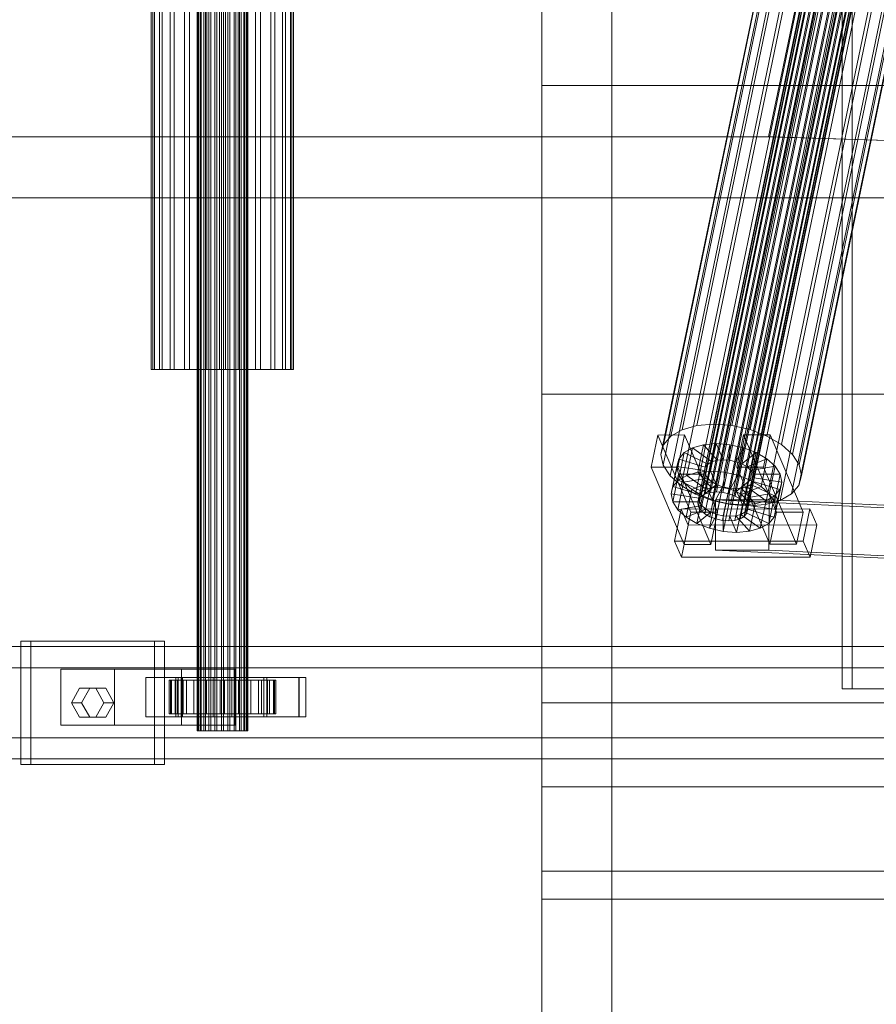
# Model space of a CAD drawing. Header units: millimetres. Extents: x -2233 to 61924, y -68080 to 6847.
# Tile 539 of 656: x 23564 to 23869, y -18538 to -18186. Entities that reach past the tile are written whole.
import ezdxf

# ---------------------------------------------------------------- set-up
doc = ezdxf.new("R2010")
doc.units = ezdxf.units.MM
for name, color, linetype, lineweight in [('COTAS_O', 1, 'Continuous', 0), ('superior_briquetadora', 7, 'Continuous', 0), ('superior_C02', 7, 'Continuous', 0)]:
    doc.layers.add(name, color=color, linetype=linetype, lineweight=lineweight)
doc.dimstyles.new('R19_100', dxfattribs={"dimtxt": 250, "dimasz": 150, "dimexe": 150, "dimexo": 80, "dimgap": 100, "dimtad": 1, "dimtih": 1, "dimtoh": 1, "dimdsep": 46, "dimcen": 0.09, "dimadec": 0, "dimazin": 0, "dimtfac": 1, "dimtdec": 4, "dimtofl": 0, "dimtmove": 0, "dimatfit": 3, "dimfxl": 1, "dimtolj": 1, "dimtzin": 0, "dimarcsym": 0})

# ---------------------------------------------------------------- blocks, each defined once
blk = doc.blocks.new('DIM_R27_43')
at = {"layer": 'COTAS_O'}
for p, q in [((23050.07, -17510), (23005.07, -17660)), ((23750.07, -17510), (23050.07, -17510)), ((23050.07, -19480), (23050.07, -17510)), ((23050.07, -17510), (23095.07, -17660)), ((23050.07, -19480), (23005.07, -19330)), ((23050.07, -19480), (23095.07, -19330)), ((23750.07, -19480), (23050.07, -19480))]:
    blk.add_line(p, q, dxfattribs=at)
blk.add_text('1970 O', height=250, rotation=90, dxfattribs=at).set_placement((22950.07, -18495))

msp = doc.modelspace()

# ---------------------------------------------------------------- linework, layer by layer
at = {"layer": 'superior_briquetadora'}
for p, q in [((23750.067, -18490), (23750.067, -17510)), ((23750.067, -19330), (23750.067, -17660)), ((23775.067, -18720.639), (23775.067, -17660)), ((23775.067, -18674.804), (23775.067, -17660)), ((23750.067, -18210), (23750.067, -17790)), ((23750.067, -18430), (23750.067, -18210)), ((23750.067, -18210), (23900.067, -18210)), ((23750.067, -18210), (24150.067, -18210)), ((23750.067, -18430), (23750.067, -18320)), ((23750.067, -18320), (25950.067, -18320)), ((23750.067, -18460), (23750.067, -18430)), ((23750.067, -18430), (23900.067, -18430)), ((23750.067, -18430), (25950.067, -18430)), ((23750.067, -19480), (23750.067, -18460)), ((23750.067, -18460), (23900.067, -18460)), ((23750.067, -18460), (25950.067, -18460)), ((23750.067, -18490), (23900.067, -18490)), ((23750.067, -19480), (23750.067, -18500)), ((23750.067, -18500), (23900.067, -18500))]:
    msp.add_line(p, q, dxfattribs=at)
at = {"layer": 'superior_C02'}
for p, q in [((23627.272, -18440), (23627.272, -17560)), ((23627.483, -18440), (23627.483, -17560)), ((23627.673, -18440), (23627.673, -17560)), ((23628.293, -18440), (23628.293, -17560)), ((23628.66, -18440), (23628.66, -17560)), ((23629.646, -18440), (23629.646, -17560)), ((23630.165, -18440), (23630.165, -17560)), ((23631.45, -18440), (23631.45, -17560)), ((23632.086, -18440), (23632.086, -17560)), ((23633.582, -18440), (23633.582, -17560)), ((23634.292, -18440), (23634.292, -17560)), ((23635.897, -18440), (23635.897, -17560)), ((23636.632, -18440), (23636.632, -17560)), ((23638.237, -18440), (23638.237, -17560)), ((23638.947, -18440), (23638.947, -17560)), ((23640.442, -18440), (23640.442, -17560)), ((23641.079, -18440), (23641.079, -17560)), ((23642.363, -18440), (23642.363, -17560)), ((23642.883, -18440), (23642.883, -17560)), ((23643.868, -18440), (23643.868, -17560)), ((23644.236, -18440), (23644.236, -17560)), ((23644.855, -17560), (23644.855, -18440)), ((23645.045, -18440), (23645.045, -17560)), ((23645.257, -18440), (23645.257, -17560)), ((23857.171, -17575), (23857.171, -18425)), ((23860.748, -18425), (23860.748, -17575)), ((23610.885, -18311.15), (23610.885, -17688.85)), ((23611.482, -18311.15), (23611.482, -17688.85)), ((23612.019, -18311.15), (23612.019, -17688.85)), ((23613.767, -18311.15), (23613.767, -17688.85)), ((23614.804, -18311.15), (23614.804, -17688.85)), ((23617.585, -18311.15), (23617.585, -17688.85)), ((23619.052, -18311.15), (23619.052, -17688.85)), ((23622.676, -18311.15), (23622.676, -17688.85)), ((23624.473, -18311.15), (23624.473, -17688.85)), ((23628.694, -18311.15), (23628.694, -17688.85)), ((23630.698, -18311.15), (23630.698, -17688.85)), ((23635.227, -18311.15), (23635.227, -17688.85)), ((23637.301, -18311.15), (23637.301, -17688.85)), ((23641.831, -18311.15), (23641.831, -17688.85)), ((23643.835, -18311.15), (23643.835, -17688.85)), ((23648.055, -18311.15), (23648.055, -17688.85)), ((23649.852, -18311.15), (23649.852, -17688.85)), ((23653.476, -18311.15), (23653.476, -17688.85)), ((23654.943, -18311.15), (23654.943, -17688.85)), ((23657.724, -18311.15), (23657.724, -17688.85)), ((23658.761, -18311.15), (23658.761, -17688.85)), ((23660.51, -17688.85), (23660.51, -18311.15)), ((23661.047, -18311.15), (23661.047, -17688.85)), ((23661.643, -18311.15), (23661.643, -17688.85)), ((23851.323, -18130), (23830.921, -18228.298)), ((23832.7, -18228.298), (23853.102, -18130)), ((23806.921, -18356.363), (23851.297, -18142.565)), ((23808.35, -18355.541), (23852.726, -18141.742)), ((23810.202, -18355.022), (23854.578, -18141.224)), ((23812.351, -18354.844), (23856.726, -18141.045)), ((23814.649, -18355.017), (23859.025, -18141.218)), ((23816.941, -18355.53), (23861.317, -18141.731)), ((23819.071, -18356.348), (23863.446, -18142.549)), ((23805.686, -18358.68), (23850.061, -18144.881)), ((23805.963, -18360.017), (23850.339, -18146.218)), ((23806.012, -18357.434), (23850.388, -18143.635)), ((23811.396, -18330.692), (23849.651, -18146.383)), ((23820.892, -18357.415), (23865.268, -18143.617)), ((23822.282, -18358.659), (23866.657, -18144.861)), ((23867.52, -18146.196), (23823.145, -18359.995)), ((23800.107, -18332.659), (23838.361, -18148.35)), ((23805.333, -18331.197), (23843.588, -18146.887)), ((23806.826, -18361.352), (23851.202, -18147.554)), ((23808.216, -18362.596), (23852.591, -18148.798)), ((23810.037, -18363.664), (23854.413, -18149.865)), ((23817.883, -18331.181), (23856.138, -18146.872)), ((23822.187, -18363.648), (23866.562, -18149.85)), ((23823.096, -18362.578), (23867.471, -18148.779)), ((23823.422, -18361.332), (23867.798, -18147.533)), ((23824.352, -18332.629), (23862.607, -18148.32)), ((23793.508, -18338.003), (23831.763, -18153.694)), ((23796.073, -18334.981), (23834.328, -18150.672)), ((23812.167, -18364.482), (23856.542, -18150.683)), ((23814.459, -18364.995), (23858.834, -18151.196)), ((23816.757, -18365.168), (23861.133, -18151.369)), ((23818.906, -18364.989), (23863.281, -18151.191)), ((23820.758, -18364.471), (23865.133, -18150.672)), ((23830.362, -18334.938), (23868.617, -18150.629)), ((23835.503, -18337.95), (23873.757, -18153.641)), ((23792.586, -18341.52), (23830.84, -18157.211)), ((23839.424, -18341.461), (23877.679, -18157.152)), ((23793.369, -18345.291), (23831.624, -18160.982)), ((23880.115, -18160.922), (23841.86, -18345.231)), ((23795.804, -18349.061), (23834.059, -18164.752)), ((23842.643, -18349.002), (23880.898, -18164.693)), ((23799.726, -18352.572), (23837.981, -18168.263)), ((23839.155, -18355.541), (23877.41, -18171.232)), ((23841.721, -18352.519), (23879.975, -18168.21)), ((23804.867, -18355.584), (23843.122, -18171.275)), ((23810.877, -18357.893), (23849.131, -18173.584)), ((23835.122, -18357.863), (23873.377, -18173.554)), ((23817.345, -18359.341), (23855.6, -18175.032)), ((23823.832, -18359.83), (23862.087, -18175.521)), ((23829.896, -18359.326), (23868.15, -18175.016)), ((23830.921, -18228.298), (23401.145, -18228.298)), ((23402.923, -18228.298), (23832.7, -18228.298)), ((23830.921, -18228.298), (23832.7, -18228.298)), ((24524.933, -18250), (23830.921, -18228.298)), ((23832.7, -18228.298), (24526.711, -18250)), ((24634.01, -18250), (15575.415, -18250)), ((15576.913, -18250), (24635.508, -18250)), ((23612.019, -18311.15), (23610.885, -18311.15)), ((23610.885, -18311.15), (23611.482, -18311.15)), ((23611.482, -18311.15), (23613.767, -18311.15)), ((23614.804, -18311.15), (23612.019, -18311.15)), ((23613.767, -18311.15), (23617.585, -18311.15)), ((23619.052, -18311.15), (23614.804, -18311.15)), ((23617.585, -18311.15), (23622.676, -18311.15)), ((23624.473, -18311.15), (23619.052, -18311.15)), ((23622.676, -18311.15), (23628.694, -18311.15)), ((23630.698, -18311.15), (23624.473, -18311.15)), ((23628.694, -18311.15), (23635.227, -18311.15)), ((23637.301, -18311.15), (23630.698, -18311.15)), ((23635.227, -18311.15), (23641.831, -18311.15)), ((23643.835, -18311.15), (23637.301, -18311.15)), ((23641.831, -18311.15), (23648.055, -18311.15)), ((23649.852, -18311.15), (23643.835, -18311.15)), ((23648.055, -18311.15), (23653.476, -18311.15)), ((23654.943, -18311.15), (23649.852, -18311.15)), ((23653.476, -18311.15), (23657.724, -18311.15)), ((23658.761, -18311.15), (23654.943, -18311.15)), ((23657.724, -18311.15), (23660.51, -18311.15)), ((23661.047, -18311.15), (23658.761, -18311.15)), ((23660.51, -18311.15), (23661.643, -18311.15)), ((23661.643, -18311.15), (23661.047, -18311.15)), ((23796.073, -18334.981), (23800.107, -18332.659)), ((23800.107, -18332.659), (23805.333, -18331.197)), ((23805.333, -18331.197), (23811.396, -18330.692)), ((23811.396, -18330.692), (23817.883, -18331.181)), ((23817.883, -18331.181), (23824.352, -18332.629)), ((23824.352, -18332.629), (23830.362, -18334.938)), ((23791.428, -18334.551), (23789.048, -18346.02)), ((23800.974, -18334.539), (23791.428, -18334.551)), ((23803.179, -18362.083), (23791.428, -18334.551)), ((23793.508, -18338.003), (23796.073, -18334.981)), ((23798.594, -18346.008), (23800.974, -18334.539)), ((23800.974, -18334.539), (23812.724, -18362.071)), ((23821.974, -18334.513), (23819.594, -18345.981)), ((23831.519, -18334.501), (23821.974, -18334.513)), ((23833.724, -18362.045), (23821.974, -18334.513)), ((23829.139, -18345.969), (23831.519, -18334.501)), ((23830.362, -18334.938), (23835.503, -18337.95)), ((23831.519, -18334.501), (23843.27, -18362.033)), ((23792.586, -18341.52), (23793.508, -18338.003)), ((23803.838, -18339.111), (23800.821, -18340.848)), ((23801.798, -18348.941), (23803.838, -18339.111)), ((23807.747, -18338.017), (23803.838, -18339.111)), ((23803.838, -18339.111), (23810.731, -18344.073)), ((23805.707, -18347.847), (23807.747, -18338.017)), ((23812.283, -18337.64), (23807.747, -18338.017)), ((23807.747, -18338.017), (23812.583, -18343.554)), ((23810.243, -18347.47), (23812.283, -18337.64)), ((23817.136, -18338.005), (23812.283, -18337.64)), ((23812.283, -18337.64), (23814.731, -18343.376)), ((23815.095, -18347.835), (23817.136, -18338.005)), ((23817.136, -18338.005), (23817.03, -18343.549)), ((23821.974, -18339.088), (23817.136, -18338.005)), ((23821.974, -18339.088), (23819.322, -18344.062)), ((23819.934, -18348.918), (23821.974, -18339.088)), ((23826.47, -18340.816), (23821.974, -18339.088)), ((23835.503, -18337.95), (23839.424, -18341.461)), ((23793.369, -18345.291), (23792.586, -18341.52)), ((23796.862, -18352.938), (23798.902, -18343.108)), ((23798.902, -18343.108), (23798.212, -18345.739)), ((23798.781, -18350.678), (23800.821, -18340.848)), ((23800.821, -18340.848), (23798.902, -18343.108)), ((23798.902, -18343.108), (23808.393, -18345.966)), ((23800.821, -18340.848), (23809.302, -18344.895)), ((23826.47, -18340.816), (23821.451, -18344.88)), ((23830.315, -18343.069), (23823.273, -18345.947)), ((23824.43, -18350.645), (23826.47, -18340.816)), ((23830.315, -18343.069), (23826.47, -18340.816)), ((23828.275, -18352.899), (23830.315, -18343.069)), ((23833.249, -18345.695), (23830.315, -18343.069)), ((23839.424, -18341.461), (23841.86, -18345.231)), ((23789.048, -18346.02), (23798.594, -18346.008)), ((23789.048, -18346.02), (23800.799, -18373.551)), ((23795.804, -18349.061), (23793.369, -18345.291)), ((23796.172, -18355.569), (23798.212, -18345.739)), ((23798.212, -18345.739), (23808.066, -18347.212)), ((23798.212, -18345.739), (23798.798, -18348.56)), ((23810.344, -18373.539), (23798.594, -18346.008)), ((23808.393, -18345.966), (23806.352, -18355.796)), ((23809.302, -18344.895), (23807.261, -18354.725)), ((23808.066, -18347.212), (23808.393, -18345.966)), ((23808.393, -18345.966), (23809.302, -18344.895)), ((23810.731, -18344.073), (23808.691, -18353.902)), ((23809.302, -18344.895), (23810.731, -18344.073)), ((23812.583, -18343.554), (23810.542, -18353.384)), ((23810.731, -18344.073), (23812.583, -18343.554)), ((23812.583, -18343.554), (23814.731, -18343.376)), ((23814.731, -18343.376), (23812.691, -18353.205)), ((23814.731, -18343.376), (23817.03, -18343.549)), ((23817.03, -18343.549), (23814.989, -18353.378)), ((23817.03, -18343.549), (23819.322, -18344.062)), ((23819.322, -18344.062), (23817.281, -18353.892)), ((23819.322, -18344.062), (23821.451, -18344.88)), ((23821.451, -18344.88), (23819.411, -18354.71)), ((23819.594, -18345.981), (23829.139, -18345.969)), ((23819.594, -18345.981), (23831.344, -18373.513)), ((23823.273, -18345.947), (23821.232, -18355.777)), ((23821.451, -18344.88), (23823.273, -18345.947)), ((23823.273, -18345.947), (23824.662, -18347.191)), ((23833.249, -18345.695), (23824.662, -18347.191)), ((23840.89, -18373.501), (23829.139, -18345.969)), ((23831.209, -18355.525), (23833.249, -18345.695)), ((23835.071, -18348.515), (23833.249, -18345.695)), ((23841.86, -18345.231), (23842.643, -18349.002)), ((23799.726, -18352.572), (23795.804, -18349.061)), ((23796.758, -18358.39), (23798.798, -18348.56)), ((23798.781, -18350.678), (23801.798, -18348.941)), ((23798.798, -18348.56), (23808.343, -18348.548)), ((23798.798, -18348.56), (23800.62, -18351.38)), ((23800.62, -18351.38), (23809.206, -18349.884)), ((23801.798, -18348.941), (23805.707, -18347.847)), ((23808.691, -18353.902), (23801.798, -18348.941)), ((23805.707, -18347.847), (23810.243, -18347.47)), ((23810.542, -18353.384), (23805.707, -18347.847)), ((23808.066, -18347.212), (23806.026, -18357.042)), ((23808.343, -18348.548), (23806.303, -18358.378)), ((23809.206, -18349.884), (23807.166, -18359.714)), ((23808.343, -18348.548), (23808.066, -18347.212)), ((23809.206, -18349.884), (23808.343, -18348.548)), ((23810.596, -18351.128), (23809.206, -18349.884)), ((23812.691, -18353.205), (23810.243, -18347.47)), ((23810.243, -18347.47), (23815.095, -18347.835)), ((23814.989, -18353.378), (23815.095, -18347.835)), ((23815.095, -18347.835), (23819.934, -18348.918)), ((23817.281, -18353.892), (23819.934, -18348.918)), ((23819.934, -18348.918), (23824.43, -18350.645)), ((23824.662, -18347.191), (23822.622, -18357.021)), ((23823.485, -18358.357), (23825.525, -18348.527)), ((23825.803, -18349.863), (23823.763, -18359.693)), ((23824.662, -18347.191), (23825.525, -18348.527)), ((23825.803, -18349.863), (23825.476, -18351.109)), ((23825.525, -18348.527), (23835.071, -18348.515)), ((23825.525, -18348.527), (23825.803, -18349.863)), ((23835.657, -18351.336), (23825.803, -18349.863)), ((23835.071, -18348.515), (23833.03, -18358.345)), ((23835.657, -18351.336), (23835.071, -18348.515)), ((23842.643, -18349.002), (23841.721, -18352.519)), ((23796.172, -18355.569), (23796.862, -18352.938)), ((23796.862, -18352.938), (23798.781, -18350.678)), ((23806.352, -18355.796), (23796.862, -18352.938)), ((23798.579, -18361.21), (23800.62, -18351.38)), ((23807.261, -18354.725), (23798.781, -18350.678)), ((23804.867, -18355.584), (23799.726, -18352.572)), ((23800.62, -18351.38), (23803.553, -18354.006)), ((23803.553, -18354.006), (23810.596, -18351.128)), ((23807.399, -18356.26), (23812.418, -18352.196)), ((23810.596, -18351.128), (23808.556, -18360.958)), ((23810.542, -18353.384), (23808.691, -18353.902)), ((23812.418, -18352.196), (23810.377, -18362.025)), ((23812.691, -18353.205), (23810.542, -18353.384)), ((23812.418, -18352.196), (23810.596, -18351.128)), ((23811.894, -18357.987), (23814.547, -18353.014)), ((23814.547, -18353.014), (23812.418, -18352.196)), ((23814.547, -18353.014), (23812.507, -18362.843)), ((23814.989, -18353.378), (23812.691, -18353.205)), ((23816.839, -18353.527), (23814.547, -18353.014)), ((23816.839, -18353.527), (23814.799, -18363.357)), ((23817.281, -18353.892), (23814.989, -18353.378)), ((23816.733, -18359.07), (23816.839, -18353.527)), ((23819.138, -18353.7), (23816.839, -18353.527)), ((23819.138, -18353.7), (23817.097, -18363.53)), ((23821.286, -18353.521), (23819.138, -18353.7)), ((23821.586, -18359.436), (23819.138, -18353.7)), ((23821.286, -18353.521), (23819.246, -18363.351)), ((23819.411, -18354.71), (23824.43, -18350.645)), ((23823.138, -18353.003), (23821.098, -18362.833)), ((23821.232, -18355.777), (23828.275, -18352.899)), ((23823.138, -18353.003), (23821.286, -18353.521)), ((23826.121, -18359.058), (23821.286, -18353.521)), ((23824.567, -18352.18), (23822.527, -18362.01)), ((23824.567, -18352.18), (23823.138, -18353.003)), ((23830.031, -18357.964), (23823.138, -18353.003)), ((23825.476, -18351.109), (23823.436, -18360.939)), ((23824.43, -18350.645), (23828.275, -18352.899)), ((23825.476, -18351.109), (23824.567, -18352.18)), ((23833.048, -18356.228), (23824.567, -18352.18)), ((23834.967, -18353.967), (23825.476, -18351.109)), ((23828.275, -18352.899), (23831.209, -18355.525)), ((23833.616, -18361.166), (23835.657, -18351.336)), ((23834.967, -18353.967), (23835.657, -18351.336)), ((23841.721, -18352.519), (23839.155, -18355.541)), ((23806.026, -18357.042), (23796.172, -18355.569)), ((23796.758, -18358.39), (23796.172, -18355.569)), ((23801.513, -18363.836), (23803.553, -18354.006)), ((23803.553, -18354.006), (23807.399, -18356.26)), ((23810.877, -18357.893), (23804.867, -18355.584)), ((23805.359, -18366.09), (23807.399, -18356.26)), ((23806.012, -18357.434), (23806.921, -18356.363)), ((23806.352, -18355.796), (23806.026, -18357.042)), ((23806.026, -18357.042), (23806.303, -18358.378)), ((23807.261, -18354.725), (23806.352, -18355.796)), ((23806.921, -18356.363), (23808.35, -18355.541)), ((23808.691, -18353.902), (23807.261, -18354.725)), ((23807.399, -18356.26), (23811.894, -18357.987)), ((23808.35, -18355.541), (23810.202, -18355.022)), ((23810.202, -18355.022), (23812.351, -18354.844)), ((23812.351, -18354.844), (23814.649, -18355.017)), ((23814.649, -18355.017), (23816.941, -18355.53)), ((23816.941, -18355.53), (23819.071, -18356.348)), ((23819.411, -18354.71), (23817.281, -18353.892)), ((23819.071, -18356.348), (23820.892, -18357.415)), ((23821.232, -18355.777), (23819.411, -18354.71)), ((23822.622, -18357.021), (23821.232, -18355.777)), ((23822.622, -18357.021), (23831.209, -18355.525)), ((23823.485, -18358.357), (23822.622, -18357.021)), ((23830.031, -18357.964), (23833.048, -18356.228)), ((23831.007, -18366.057), (23833.048, -18356.228)), ((23831.209, -18355.525), (23833.03, -18358.345)), ((23832.926, -18363.797), (23834.967, -18353.967)), ((23833.048, -18356.228), (23834.967, -18353.967)), ((23839.155, -18355.541), (23835.122, -18357.863)), ((23806.303, -18358.378), (23796.758, -18358.39)), ((23798.579, -18361.21), (23796.758, -18358.39)), ((23807.166, -18359.714), (23798.579, -18361.21)), ((23805.686, -18358.68), (23806.012, -18357.434)), ((23805.963, -18360.017), (23805.686, -18358.68)), ((23806.826, -18361.352), (23805.963, -18360.017)), ((23806.303, -18358.378), (23807.166, -18359.714)), ((23807.166, -18359.714), (23808.556, -18360.958)), ((23809.854, -18367.817), (23811.894, -18357.987)), ((23817.345, -18359.341), (23810.877, -18357.893)), ((23811.894, -18357.987), (23816.733, -18359.07)), ((23812.037, -18357.646), (23811.961, -18375.644)), ((23831.128, -18357.646), (23812.037, -18357.646)), ((23872.43, -18360.514), (23812.037, -18357.646)), ((23814.693, -18368.9), (23816.733, -18359.07)), ((23816.733, -18359.07), (23821.586, -18359.436)), ((23823.832, -18359.83), (23817.345, -18359.341)), ((23819.545, -18369.265), (23821.586, -18359.436)), ((23820.892, -18357.415), (23822.282, -18358.659)), ((23821.586, -18359.436), (23826.121, -18359.058)), ((23822.282, -18358.659), (23823.145, -18359.995)), ((23823.145, -18359.995), (23823.422, -18361.332)), ((23823.436, -18360.939), (23823.763, -18359.693)), ((23833.03, -18358.345), (23823.485, -18358.357)), ((23823.763, -18359.693), (23823.485, -18358.357)), ((23823.763, -18359.693), (23833.616, -18361.166)), ((23829.896, -18359.326), (23823.832, -18359.83)), ((23824.081, -18368.888), (23826.121, -18359.058)), ((23826.121, -18359.058), (23830.031, -18357.964)), ((23827.99, -18367.794), (23830.031, -18357.964)), ((23835.122, -18357.863), (23829.896, -18359.326)), ((23831.052, -18375.644), (23831.128, -18357.646)), ((23831.128, -18357.646), (23891.521, -18360.514)), ((23833.03, -18358.345), (23833.616, -18361.166)), ((23799.826, -18360.939), (23797.445, -18372.408)), ((23801.513, -18363.836), (23798.579, -18361.21)), ((23845.644, -18360.882), (23799.826, -18360.939)), ((23802.274, -18366.675), (23799.826, -18360.939)), ((23800.799, -18373.551), (23803.179, -18362.083)), ((23808.556, -18360.958), (23801.513, -18363.836)), ((23805.359, -18366.09), (23801.513, -18363.836)), ((23803.179, -18362.083), (23812.724, -18362.071)), ((23810.377, -18362.025), (23805.359, -18366.09)), ((23808.216, -18362.596), (23806.826, -18361.352)), ((23810.037, -18363.664), (23808.216, -18362.596)), ((23808.556, -18360.958), (23810.377, -18362.025)), ((23812.507, -18362.843), (23809.854, -18367.817)), ((23812.167, -18364.482), (23810.037, -18363.664)), ((23812.724, -18362.071), (23810.344, -18373.539)), ((23810.377, -18362.025), (23812.507, -18362.843)), ((23812.507, -18362.843), (23814.799, -18363.357)), ((23814.799, -18363.357), (23814.693, -18368.9)), ((23814.799, -18363.357), (23817.097, -18363.53)), ((23817.097, -18363.53), (23819.246, -18363.351)), ((23817.097, -18363.53), (23819.545, -18369.265)), ((23819.246, -18363.351), (23821.098, -18362.833)), ((23819.246, -18363.351), (23824.081, -18368.888)), ((23822.187, -18363.648), (23820.758, -18364.471)), ((23821.098, -18362.833), (23822.527, -18362.01)), ((23821.098, -18362.833), (23827.99, -18367.794)), ((23823.096, -18362.578), (23822.187, -18363.648)), ((23822.527, -18362.01), (23823.436, -18360.939)), ((23822.527, -18362.01), (23831.007, -18366.057)), ((23823.422, -18361.332), (23823.096, -18362.578)), ((23823.436, -18360.939), (23832.926, -18363.797)), ((23832.926, -18363.797), (23831.007, -18366.057)), ((23831.344, -18373.513), (23833.724, -18362.045)), ((23833.616, -18361.166), (23832.926, -18363.797)), ((23833.724, -18362.045), (23843.27, -18362.033)), ((23843.27, -18362.033), (23840.89, -18373.501)), ((23843.264, -18372.35), (23845.644, -18360.882)), ((23845.644, -18360.882), (23848.092, -18366.618)), ((23799.893, -18378.143), (23802.274, -18366.675)), ((23802.274, -18366.675), (23848.092, -18366.618)), ((23809.854, -18367.817), (23805.359, -18366.09)), ((23814.693, -18368.9), (23809.854, -18367.817)), ((23814.459, -18364.995), (23812.167, -18364.482)), ((23816.757, -18365.168), (23814.459, -18364.995)), ((23818.906, -18364.989), (23816.757, -18365.168)), ((23820.758, -18364.471), (23818.906, -18364.989)), ((23827.99, -18367.794), (23824.081, -18368.888)), ((23831.007, -18366.057), (23827.99, -18367.794)), ((23848.092, -18366.618), (23845.712, -18378.086)), ((23819.545, -18369.265), (23814.693, -18368.9)), ((23824.081, -18368.888), (23819.545, -18369.265)), ((23797.445, -18372.408), (23843.264, -18372.35)), ((23797.445, -18372.408), (23799.893, -18378.143)), ((23810.344, -18373.539), (23800.799, -18373.551)), ((23840.89, -18373.501), (23831.344, -18373.513)), ((23845.712, -18378.086), (23843.264, -18372.35)), ((23845.712, -18378.086), (23799.893, -18378.143)), ((23811.961, -18375.644), (23831.052, -18375.644)), ((23872.354, -18378.512), (23811.961, -18375.644)), ((23891.445, -18378.512), (23831.052, -18375.644)), ((23612.082, -18408), (23564.354, -18408)), ((23564.354, -18408), (23564.354, -18452)), ((23567.931, -18408), (23564.354, -18408)), ((23567.931, -18452), (23567.931, -18408)), ((23567.931, -18408), (23615.658, -18408)), ((23612.082, -18452), (23612.082, -18408)), ((23612.082, -18408), (23615.658, -18408)), ((23615.658, -18408), (23615.658, -18452)), ((23921.126, -18410), (22775.666, -18410)), ((22787.589, -18410), (23933.048, -18410)), ((23976.266, -18410), (22830.806, -18410)), ((22845.709, -18410), (23991.168, -18410)), ((23920.432, -18417.5), (22831.602, -18417.5)), ((22844.912, -18417.5), (23933.742, -18417.5)), ((23597.764, -18418), (23578.673, -18418)), ((23578.673, -18418), (23578.673, -18438)), ((23621.652, -18418), (23578.673, -18418)), ((23597.764, -18438), (23597.764, -18418)), ((23597.764, -18418), (23640.743, -18418)), ((23621.652, -18438), (23621.652, -18418)), ((23621.652, -18418), (23640.743, -18418)), ((23640.743, -18418), (23640.743, -18438)), ((23620.46, -18421), (23609.005, -18421)), ((23609.005, -18421), (23609.005, -18435)), ((23621.523, -18421), (23609.005, -18421)), ((23617.726, -18422), (23617.28, -18422)), ((23617.28, -18422), (23627.272, -18422)), ((23617.28, -18434), (23617.28, -18422)), ((23617.28, -18422), (23618.128, -18422)), ((23619.435, -18422), (23617.726, -18422)), ((23617.726, -18422), (23627.483, -18422)), ((23617.726, -18434), (23617.726, -18422)), ((23618.128, -18422), (23627.673, -18422)), ((23618.128, -18434), (23618.128, -18422)), ((23618.128, -18422), (23620.211, -18422)), ((23622.292, -18422), (23619.435, -18422)), ((23619.435, -18422), (23628.293, -18422)), ((23619.435, -18434), (23619.435, -18422)), ((23663.584, -18421), (23619.674, -18421)), ((23619.674, -18421), (23619.674, -18435)), ((23622.059, -18421), (23619.674, -18421)), ((23620.211, -18422), (23628.66, -18422)), ((23620.211, -18434), (23620.211, -18422)), ((23620.211, -18422), (23623.389, -18422)), ((23620.46, -18435), (23620.46, -18421)), ((23620.46, -18421), (23632.978, -18421)), ((23621.523, -18435), (23621.523, -18421)), ((23621.523, -18421), (23632.978, -18421)), ((23622.059, -18435), (23622.059, -18421)), ((23622.059, -18421), (23665.968, -18421)), ((23626.1, -18422), (23622.292, -18422)), ((23622.292, -18422), (23629.646, -18422)), ((23622.292, -18434), (23622.292, -18422)), ((23623.389, -18422), (23630.165, -18422)), ((23623.389, -18434), (23623.389, -18422)), ((23623.389, -18422), (23627.444, -18422)), ((23630.601, -18422), (23626.1, -18422)), ((23626.1, -18422), (23631.45, -18422)), ((23626.1, -18434), (23626.1, -18422)), ((23627.272, -18422), (23627.483, -18422)), ((23627.272, -18422), (23627.272, -18434)), ((23627.673, -18422), (23627.272, -18422)), ((23627.444, -18422), (23632.086, -18422)), ((23627.444, -18434), (23627.444, -18422)), ((23627.444, -18422), (23632.1, -18422)), ((23627.483, -18422), (23628.293, -18422)), ((23627.483, -18422), (23627.483, -18434)), ((23627.673, -18422), (23627.673, -18434)), ((23628.66, -18422), (23627.673, -18422)), ((23628.293, -18422), (23629.646, -18422)), ((23628.293, -18422), (23628.293, -18434)), ((23628.66, -18422), (23628.66, -18434)), ((23630.165, -18422), (23628.66, -18422)), ((23629.646, -18422), (23631.45, -18422)), ((23629.646, -18422), (23629.646, -18434)), ((23630.165, -18422), (23630.165, -18434)), ((23632.086, -18422), (23630.165, -18422)), ((23635.488, -18422), (23630.601, -18422)), ((23630.601, -18422), (23633.582, -18422)), ((23630.601, -18434), (23630.601, -18422)), ((23631.45, -18422), (23633.582, -18422)), ((23631.45, -18422), (23631.45, -18434)), ((23632.086, -18422), (23632.086, -18434)), ((23634.292, -18422), (23632.086, -18422)), ((23632.1, -18422), (23634.292, -18422)), ((23632.1, -18434), (23632.1, -18422)), ((23632.1, -18422), (23637.04, -18422)), ((23632.978, -18421), (23632.978, -18435)), ((23633.582, -18422), (23635.897, -18422)), ((23633.582, -18422), (23633.582, -18434)), ((23634.292, -18422), (23634.292, -18434)), ((23636.632, -18422), (23634.292, -18422)), ((23640.428, -18422), (23635.488, -18422)), ((23635.488, -18422), (23635.897, -18422)), ((23635.488, -18434), (23635.488, -18422)), ((23635.897, -18422), (23638.237, -18422)), ((23635.897, -18422), (23635.897, -18434)), ((23637.04, -18422), (23636.632, -18422)), ((23636.632, -18422), (23636.632, -18434)), ((23638.947, -18422), (23636.632, -18422)), ((23637.04, -18434), (23637.04, -18422)), ((23637.04, -18422), (23641.927, -18422)), ((23640.428, -18422), (23638.237, -18422)), ((23638.237, -18422), (23640.442, -18422)), ((23638.237, -18422), (23638.237, -18434)), ((23641.927, -18422), (23638.947, -18422)), ((23638.947, -18422), (23638.947, -18434)), ((23641.079, -18422), (23638.947, -18422)), ((23651.005, -18421), (23639.551, -18421)), ((23639.551, -18421), (23639.551, -18435)), ((23652.069, -18421), (23639.551, -18421)), ((23645.084, -18422), (23640.428, -18422)), ((23640.428, -18434), (23640.428, -18422)), ((23645.084, -18422), (23640.442, -18422)), ((23640.442, -18422), (23642.363, -18422)), ((23640.442, -18422), (23640.442, -18434)), ((23646.428, -18422), (23641.079, -18422)), ((23641.079, -18422), (23641.079, -18434)), ((23642.883, -18422), (23641.079, -18422)), ((23641.927, -18434), (23641.927, -18422)), ((23641.927, -18422), (23646.428, -18422)), ((23649.139, -18422), (23642.363, -18422)), ((23642.363, -18422), (23643.868, -18422)), ((23642.363, -18422), (23642.363, -18434)), ((23650.237, -18422), (23642.883, -18422)), ((23642.883, -18422), (23642.883, -18434)), ((23644.236, -18422), (23642.883, -18422)), ((23652.317, -18422), (23643.868, -18422)), ((23643.868, -18422), (23644.855, -18422)), ((23643.868, -18422), (23643.868, -18434)), ((23653.093, -18422), (23644.236, -18422)), ((23644.236, -18422), (23644.236, -18434)), ((23645.045, -18422), (23644.236, -18422)), ((23644.855, -18422), (23654.401, -18422)), ((23644.855, -18434), (23644.855, -18422)), ((23644.855, -18422), (23645.257, -18422)), ((23654.802, -18422), (23645.045, -18422)), ((23645.045, -18422), (23645.045, -18434)), ((23645.257, -18422), (23645.045, -18422)), ((23649.139, -18422), (23645.084, -18422)), ((23645.084, -18434), (23645.084, -18422)), ((23655.248, -18422), (23645.257, -18422)), ((23645.257, -18422), (23645.257, -18434)), ((23646.428, -18434), (23646.428, -18422)), ((23646.428, -18422), (23650.237, -18422)), ((23652.317, -18422), (23649.139, -18422)), ((23649.139, -18434), (23649.139, -18422)), ((23650.237, -18434), (23650.237, -18422)), ((23650.237, -18422), (23653.093, -18422)), ((23651.005, -18435), (23651.005, -18421)), ((23651.005, -18421), (23663.523, -18421)), ((23652.069, -18435), (23652.069, -18421)), ((23652.069, -18421), (23663.523, -18421)), ((23654.401, -18422), (23652.317, -18422)), ((23652.317, -18434), (23652.317, -18422)), ((23653.093, -18434), (23653.093, -18422)), ((23653.093, -18422), (23654.802, -18422)), ((23654.401, -18422), (23654.401, -18434)), ((23655.248, -18422), (23654.401, -18422)), ((23654.802, -18434), (23654.802, -18422)), ((23654.802, -18422), (23655.248, -18422)), ((23655.248, -18434), (23655.248, -18422)), ((23663.523, -18421), (23663.523, -18435)), ((23663.584, -18435), (23663.584, -18421)), ((23663.584, -18421), (23665.968, -18421)), ((23665.968, -18421), (23665.968, -18435)), ((23582.491, -18430), (23585.354, -18424.804)), ((23585.354, -18424.804), (23591.082, -18424.804)), ((23588.931, -18424.804), (23585.354, -18424.804)), ((23588.931, -18424.804), (23586.067, -18430)), ((23594.658, -18424.804), (23588.931, -18424.804)), ((23591.082, -18424.804), (23593.945, -18430)), ((23594.658, -18424.804), (23591.082, -18424.804)), ((23597.522, -18430), (23594.658, -18424.804)), ((23857.171, -18425), (23905.662, -18425)), ((23857.171, -18425), (23860.748, -18425)), ((23909.239, -18425), (23860.748, -18425)), ((23585.354, -18435.196), (23582.491, -18430)), ((23582.491, -18430), (23586.067, -18430)), ((23586.067, -18430), (23588.931, -18435.196)), ((23593.945, -18430), (23591.082, -18435.196)), ((23597.522, -18430), (23593.945, -18430)), ((23594.658, -18435.196), (23597.522, -18430)), ((23627.272, -18434), (23617.28, -18434)), ((23617.28, -18434), (23617.726, -18434)), ((23618.128, -18434), (23617.28, -18434)), ((23627.483, -18434), (23617.726, -18434)), ((23617.726, -18434), (23619.435, -18434)), ((23627.673, -18434), (23618.128, -18434)), ((23620.211, -18434), (23618.128, -18434)), ((23628.293, -18434), (23619.435, -18434)), ((23619.435, -18434), (23622.292, -18434)), ((23628.66, -18434), (23620.211, -18434)), ((23623.389, -18434), (23620.211, -18434)), ((23629.646, -18434), (23622.292, -18434)), ((23622.292, -18434), (23626.1, -18434)), ((23630.165, -18434), (23623.389, -18434)), ((23627.444, -18434), (23623.389, -18434)), ((23631.45, -18434), (23626.1, -18434)), ((23626.1, -18434), (23630.601, -18434)), ((23627.483, -18434), (23627.272, -18434)), ((23627.272, -18434), (23627.673, -18434)), ((23632.086, -18434), (23627.444, -18434)), ((23632.1, -18434), (23627.444, -18434)), ((23628.293, -18434), (23627.483, -18434)), ((23627.673, -18434), (23628.66, -18434)), ((23629.646, -18434), (23628.293, -18434)), ((23628.66, -18434), (23630.165, -18434)), ((23631.45, -18434), (23629.646, -18434)), ((23630.165, -18434), (23632.086, -18434)), ((23633.582, -18434), (23630.601, -18434)), ((23630.601, -18434), (23635.488, -18434)), ((23633.582, -18434), (23631.45, -18434)), ((23632.086, -18434), (23634.292, -18434)), ((23634.292, -18434), (23632.1, -18434)), ((23637.04, -18434), (23632.1, -18434)), ((23635.897, -18434), (23633.582, -18434)), ((23634.292, -18434), (23636.632, -18434)), ((23635.897, -18434), (23635.488, -18434)), ((23635.488, -18434), (23640.428, -18434)), ((23638.237, -18434), (23635.897, -18434)), ((23636.632, -18434), (23637.04, -18434)), ((23636.632, -18434), (23638.947, -18434)), ((23641.927, -18434), (23637.04, -18434)), ((23640.442, -18434), (23638.237, -18434)), ((23638.237, -18434), (23640.428, -18434)), ((23638.947, -18434), (23641.927, -18434)), ((23638.947, -18434), (23641.079, -18434)), ((23640.428, -18434), (23645.084, -18434)), ((23642.363, -18434), (23640.442, -18434)), ((23640.442, -18434), (23645.084, -18434)), ((23641.079, -18434), (23646.428, -18434)), ((23641.079, -18434), (23642.883, -18434)), ((23646.428, -18434), (23641.927, -18434)), ((23643.868, -18434), (23642.363, -18434)), ((23642.363, -18434), (23649.139, -18434)), ((23642.883, -18434), (23650.237, -18434)), ((23642.883, -18434), (23644.236, -18434)), ((23644.855, -18434), (23643.868, -18434)), ((23643.868, -18434), (23652.317, -18434)), ((23644.236, -18434), (23653.093, -18434)), ((23644.236, -18434), (23645.045, -18434)), ((23654.401, -18434), (23644.855, -18434)), ((23645.257, -18434), (23644.855, -18434)), ((23645.045, -18434), (23654.802, -18434)), ((23645.045, -18434), (23645.257, -18434)), ((23645.084, -18434), (23649.139, -18434)), ((23645.257, -18434), (23655.248, -18434)), ((23650.237, -18434), (23646.428, -18434)), ((23649.139, -18434), (23652.317, -18434)), ((23653.093, -18434), (23650.237, -18434)), ((23652.317, -18434), (23654.401, -18434)), ((23654.802, -18434), (23653.093, -18434)), ((23654.401, -18434), (23655.248, -18434)), ((23655.248, -18434), (23654.802, -18434)), ((23578.673, -18438), (23597.764, -18438)), ((23578.673, -18438), (23621.652, -18438)), ((23591.082, -18435.196), (23585.354, -18435.196)), ((23588.931, -18435.196), (23585.354, -18435.196)), ((23588.931, -18435.196), (23594.658, -18435.196)), ((23594.658, -18435.196), (23591.082, -18435.196)), ((23640.743, -18438), (23597.764, -18438)), ((23609.005, -18435), (23620.46, -18435)), ((23609.005, -18435), (23621.523, -18435)), ((23619.674, -18435), (23663.584, -18435)), ((23619.674, -18435), (23622.059, -18435)), ((23632.978, -18435), (23620.46, -18435)), ((23632.978, -18435), (23621.523, -18435)), ((23640.743, -18438), (23621.652, -18438)), ((23665.968, -18435), (23622.059, -18435)), ((23639.551, -18435), (23651.005, -18435)), ((23639.551, -18435), (23652.069, -18435)), ((23663.523, -18435), (23651.005, -18435)), ((23663.523, -18435), (23652.069, -18435)), ((23665.968, -18435), (23663.584, -18435)), ((23627.673, -18440), (23627.272, -18440)), ((23627.272, -18440), (23627.483, -18440)), ((23627.483, -18440), (23628.293, -18440)), ((23628.66, -18440), (23627.673, -18440)), ((23628.293, -18440), (23629.646, -18440)), ((23630.165, -18440), (23628.66, -18440)), ((23629.646, -18440), (23631.45, -18440)), ((23632.086, -18440), (23630.165, -18440)), ((23631.45, -18440), (23633.582, -18440)), ((23634.292, -18440), (23632.086, -18440)), ((23633.582, -18440), (23635.897, -18440)), ((23636.632, -18440), (23634.292, -18440)), ((23635.897, -18440), (23638.237, -18440)), ((23638.947, -18440), (23636.632, -18440)), ((23638.237, -18440), (23640.442, -18440)), ((23641.079, -18440), (23638.947, -18440)), ((23640.442, -18440), (23642.363, -18440)), ((23642.883, -18440), (23641.079, -18440)), ((23642.363, -18440), (23643.868, -18440)), ((23644.236, -18440), (23642.883, -18440)), ((23643.868, -18440), (23644.855, -18440)), ((23645.045, -18440), (23644.236, -18440)), ((23644.855, -18440), (23645.257, -18440)), ((23645.257, -18440), (23645.045, -18440)), ((22831.602, -18442.5), (23920.432, -18442.5)), ((22844.912, -18442.5), (23933.742, -18442.5)), ((22775.666, -18450), (23921.126, -18450)), ((22787.589, -18450), (23933.048, -18450)), ((22830.806, -18450), (23976.266, -18450)), ((22845.709, -18450), (23991.168, -18450)), ((23564.354, -18452), (23612.082, -18452)), ((23564.354, -18452), (23567.931, -18452)), ((23615.658, -18452), (23567.931, -18452)), ((23615.658, -18452), (23612.082, -18452))]:
    msp.add_line(p, q, dxfattribs=at)

# ---------------------------------------------------------------- dimensions: what is measured, and where the dimension line sits
at = {"layer": 'COTAS_O'}
dim = msp.add_aligned_dim(p1=(23750.067, -19480), p2=(23750.067, -17510), distance=700, text='<> O', dimstyle='R19_100', dxfattribs=at)
dim.commit()
dim.dimension.update_dxf_attribs({"geometry": 'DIM_R27_43', "text_midpoint": (23050.067, -18495)})

doc.saveas('drawing.dxf')
